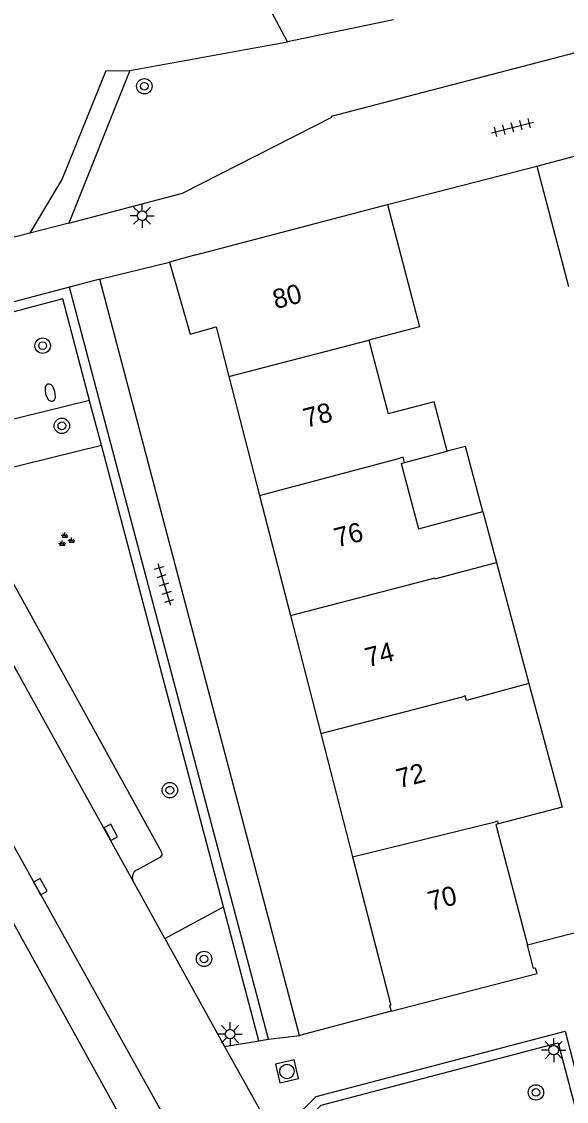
# Model space of a CAD drawing. Extents: x 136000 to 138005, y 398500 to 400500.
# Drawn here: x 137386.1 to 137414.3, y 399379.1 to 399435.2 of the extents above; entities that cross this region are included whole.
import ezdxf

# ---------------------------------------------------------------- set-up
doc = ezdxf.new("R2010")
doc.units = 0
for name, color, linetype in [('gg-afsc-erfafscheiding', 7, 'Continuous'), ('gg-afsc-muur', 7, 'Continuous'), ('gg-anno-huisnummerreeks BGT', 7, 'Continuous'), ('gg-bbg-bijgebouw', 7, 'Continuous'), ('gg-bbg-gedigitaliseerde bebouwing', 7, 'Continuous'), ('gg-bbg-gedigitaliseerde bijgebouw', 7, 'Continuous'), ('gg-bbg-hoofdgebouw', 7, 'Continuous'), ('gg-bbg-luifel en loopbrug', 7, 'Continuous'), ('gg-bbg-tussenscheiding', 7, 'Continuous'), ('gg-knt-onverhard', 7, 'Continuous'), ('gg-knt-verharding', 7, 'Continuous'), ('gg-knt-verharding nz', 7, 'Continuous'), ('gt-grn-groengrens', 7, 'Continuous'), ('gt-grn-vlakafsluiter', 7, 'Continuous'), ('gt-grn-weggrens', 7, 'Continuous'), ('gt-symb-boom', 7, 'Continuous'), ('gt-symb-brandkraan', 7, 'Continuous'), ('gt-symb-groenvak', 7, 'Continuous'), ('gt-symb-kolk', 7, 'Continuous'), ('gt-symb-lichtmast', 7, 'Continuous'), ('gt-symb-rioolschacht', 7, 'Continuous'), ('gt-symb-tegel verharding', 7, 'Continuous')]:
    doc.layers.add(name, color=color, linetype=linetype)

# ---------------------------------------------------------------- blocks, each defined once
blk = doc.blocks.new('gt0-BOOM')
at = {"layer": 'gt-symb-boom'}
for radius in [0.4, 0.2]:
    blk.add_circle((0, 0), radius, dxfattribs=at)
blk = doc.blocks.new('gt0-BR')
at = {"layer": 'gt-symb-brandkraan'}
for centre, radius, start, end in [((-0.244, 0), 0.206, 107.5669, 252.4331), ((0.599, -2.664), 3, 106.892, 107.5669), ((0, -0.691), 0.938, 73.108, 106.892), ((-0.599, -2.664), 3, 72.4331, 73.108), ((0.244, 0), 0.206, 287.567, 72.4331), ((0.599, 2.664), 3, 252.4331, 253.108), ((0, 0.691), 0.938, 253.108, 286.8921), ((-0.599, 2.664), 3, 286.8921, 287.567)]:
    blk.add_arc(centre, radius, start, end, dxfattribs=at)
blk = doc.blocks.new('gt0-LMAST')
at = {"layer": 'gt-symb-lichtmast'}
for p, q in [((-0.005, 0.246), (-0.005, 0.621)), ((-0.182, 0.173), (-0.447, 0.438)), ((0.172, 0.173), (0.437, 0.438)), ((-0.255, -0.004), (-0.63, -0.004)), ((-0.182, -0.181), (-0.447, -0.446)), ((-0.005, -0.254), (-0.005, -0.629)), ((0.437, -0.446), (0.172, -0.181)), ((0.245, -0.004), (0.62, -0.004))]:
    blk.add_line(p, q, dxfattribs=at)
blk.add_circle((-0.005, -0.004), 0.25, dxfattribs=at)
blk = doc.blocks.new('gt0-TEG1')
at = {"layer": 'gt-symb-tegel verharding'}
for p, q in [((-1.125, 0), (1.125, 0)), ((-0.9, -0.25), (-0.9, 0.25)), ((-0.45, -0.25), (-0.45, 0.25)), ((0, -0.25), (0, 0.25)), ((0.45, -0.25), (0.45, 0.25)), ((0.9, -0.25), (0.9, 0.25))]:
    blk.add_line(p, q, dxfattribs=at)
blk = doc.blocks.new('gt0-GRVAK')
at = {"layer": 'gt-symb-groenvak'}
for p, q in [((-0.11, 0.189), (-0.228, 0.24)), ((-0.182, 0.153), (0.088, 0.153)), ((-0.091, 0.211), (-0.156, 0.322)), ((-0.047, 0.214), (-0.047, 0.393)), ((-0.004, 0.211), (0.061, 0.322)), ((0.015, 0.189), (0.133, 0.24)), ((0.262, -0.052), (0.197, 0.059)), ((0.305, -0.049), (0.305, 0.13)), ((0.349, -0.052), (0.414, 0.059)), ((-0.245, -0.228), (-0.363, -0.177)), ((-0.318, -0.264), (-0.047, -0.264)), ((-0.226, -0.206), (-0.291, -0.095)), ((-0.183, -0.203), (-0.183, -0.024)), ((-0.139, -0.206), (-0.074, -0.095)), ((-0.12, -0.228), (-0.002, -0.177)), ((0.243, -0.074), (0.125, -0.023)), ((0.17, -0.11), (0.441, -0.11)), ((0.368, -0.074), (0.486, -0.023))]:
    blk.add_line(p, q, dxfattribs=at)
blk = doc.blocks.new('gt0-RS')
at = {"layer": 'gt-symb-rioolschacht'}
blk.add_lwpolyline([(-0.5, -0.5), (0.5, -0.5), (0.5, 0.5), (-0.5, 0.5)], close=True, dxfattribs=at)
blk.add_circle((0, 0), 0.375, dxfattribs=at)
blk = doc.blocks.new('gt0-KOLK')
at = {"layer": 'gt-symb-kolk'}
blk.add_lwpolyline([(0, 0), (0.375, 0), (0.375, 0.4), (-0.375, 0.4), (-0.375, 0), (0, 0)], dxfattribs=at)

msp = doc.modelspace()

# ---------------------------------------------------------------- linework, layer by layer
at = {"layer": 'gg-afsc-erfafscheiding'}
msp.add_line((137405.05, 399425.67), (137412.82, 399427.66), dxfattribs=at)
at = {"layer": 'gg-afsc-muur'}
msp.add_line((137420.484, 399389.326), (137412.332, 399387.227), dxfattribs=at)
at = {"layer": 'gg-bbg-bijgebouw'}
msp.add_line((137412.82, 399427.66), (137415.87, 399428.47), dxfattribs=at)
at = {"layer": 'gg-bbg-gedigitaliseerde bebouwing'}
for p, q in [((137404.273, 399418.684), (137404.088, 399418.635)), ((137404.088, 399418.635), (137405.092, 399414.807)), ((137405.939, 399412.281), (137408.158, 399412.862)), ((137405.767, 399412.236), (137405.939, 399412.281)), ((137405.767, 399412.236), (137406.66, 399408.835)), ((137406.66, 399408.835), (137410.016, 399409.733)), ((137410.016, 399409.733), (137410.722, 399407.092)), ((137410.722, 399407.092), (137412.405, 399400.8)), ((137410.826, 399393.528), (137410.687, 399393.492)), ((137410.687, 399393.492), (137412.332, 399387.227))]:
    msp.add_line(p, q, dxfattribs=at)
for points in [[(137405.05, 399425.67), (137406.715, 399419.325), (137404.273, 399418.684)], [(137408.158, 399412.862), (137407.484, 399415.433), (137405.092, 399414.807)], [(137412.405, 399400.8), (137414.12, 399394.389), (137410.826, 399393.528)]]:
    msp.add_lwpolyline(points, dxfattribs=at)
at = {"layer": 'gg-bbg-gedigitaliseerde bijgebouw'}
msp.add_line((137412.82, 399427.66), (137414.461, 399421.417), dxfattribs=at)
at = {"layer": 'gg-bbg-hoofdgebouw'}
for p, q in [((137399.867, 399434.111), (137397.367, 399438.804)), ((137405.372, 399435.257), (137399.867, 399434.111)), ((137395.1, 399423.06), (137405.05, 399425.67)), ((137395.1, 399423.06), (137393.745, 399422.686)), ((137396.817, 399416.751), (137398.41, 399410.572)), ((137398.41, 399410.572), (137400.019, 399404.333)), ((137400.019, 399404.333), (137401.598, 399398.205)), ((137401.598, 399398.205), (137403.245, 399391.819))]:
    msp.add_line(p, q, dxfattribs=at)
for points in [[(137393.745, 399422.686), (137394.819, 399418.936), (137396.155, 399419.319), (137396.817, 399416.751)], [(137403.245, 399391.819), (137405.233, 399384.108), (137405.155, 399384.088), (137405.24, 399383.8)], [(137405.24, 399383.8), (137412.822, 399385.755), (137412.748, 399386.04), (137412.642, 399386.013), (137412.332, 399387.227)]]:
    msp.add_lwpolyline(points, dxfattribs=at)
at = {"layer": 'gg-bbg-luifel en loopbrug'}
msp.add_lwpolyline([(137410.016, 399409.733), (137409.11, 399413.117), (137408.158, 399412.862)], dxfattribs=at)
at = {"layer": 'gg-bbg-tussenscheiding'}
for p, q in [((137396.817, 399416.751), (137404.088, 399418.635)), ((137398.41, 399410.572), (137405.695, 399412.511)), ((137400.019, 399404.333), (137407.341, 399406.243)), ((137401.598, 399398.205), (137408.947, 399400.124)), ((137403.245, 399391.819), (137410.652, 399393.627))]:
    msp.add_line(p, q, dxfattribs=at)
for points in [[(137405.939, 399412.281), (137405.867, 399412.556), (137405.695, 399412.511)], [(137407.341, 399406.243), (137407.502, 399406.285), (137407.515, 399406.234), (137410.722, 399407.092)], [(137412.405, 399400.8), (137409.16, 399399.926), (137409.098, 399400.164), (137408.947, 399400.124)], [(137410.826, 399393.528), (137410.793, 399393.662), (137410.652, 399393.627)]]:
    msp.add_lwpolyline(points, dxfattribs=at)
at = {"layer": 'gg-knt-onverhard'}
msp.add_arc((137364.98, 399361.048), 24.719, 9.6751, 59.1133, dxfattribs=at)
at = {"layer": 'gg-knt-verharding'}
for p, q in [((137402.147, 399430.26), (137420.01, 399434.91)), ((137391.682, 399432.618), (137388.52, 399424.7)), ((137388.52, 399424.7), (137386.479, 399424.178)), ((137386.479, 399424.178), (137378.329, 399422.092)), ((137390.128, 399421.795), (137393.745, 399422.686)), ((137400.483, 399382.531), (137390.128, 399421.795)), ((137388.548, 399421.381), (137378.923, 399418.837)), ((137390.074, 399415.61), (137388.548, 399421.381)), ((137390.201, 399413.173), (137389.591, 399415.482)), ((137398.874, 399382.342), (137390.074, 399415.61)), ((137396.541, 399389.208), (137390.201, 399413.173)), ((137393.492, 399387.576), (137391.837, 399390.587)), ((137398.378, 399382.26), (137396.541, 399389.208)), ((137393.492, 399387.576), (137396.596, 399381.967)), ((137405.24, 399383.8), (137400.483, 399382.531)), ((137396.596, 399381.967), (137398.378, 399382.26)), ((137398.378, 399382.26), (137398.664, 399382.307)), ((137398.664, 399382.307), (137398.874, 399382.342)), ((137396.596, 399381.967), (137399.232, 399377.242))]:
    msp.add_line(p, q, dxfattribs=at)
for points in [[(137390.425, 399432.614), (137388.171, 399426.998), (137386.479, 399424.178)], [(137388.52, 399424.7), (137394.422, 399426.252), (137402.163, 399430.197), (137402.147, 399430.26)], [(137382.827, 399411.032), (137393.319, 399392.056), (137393.334, 399391.901), (137393.232, 399391.782), (137392.034, 399391.123)], [(137395.371, 399373.963), (137394.197, 399373.308), (137394.046, 399373.292), (137393.931, 399373.385), (137383.26, 399392.616), (137383.246, 399392.76), (137383.322, 399392.884), (137384.494, 399393.549)], [(137399.792, 399377.803), (137401.361, 399379.375), (137414.284, 399382.767), (137414.77, 399380.9)]]:
    msp.add_lwpolyline(points, dxfattribs=at)
msp.add_arc((137392.238, 399390.744), 0.431, 118.2803, 201.3591, dxfattribs=at)
at = {"layer": 'gg-knt-verharding nz'}
msp.add_line((137391.837, 399390.587), (137380.621, 399410.795), dxfattribs=at)
msp.add_lwpolyline([(137395.97, 399373.828), (137384.845, 399393.796), (137384.725, 399394.058)], dxfattribs=at)
at = {"layer": 'gt-grn-groengrens'}
for p, q in [((137391.682, 399432.618), (137399.867, 399434.111)), ((137389.588, 399415.492), (137388.192, 399420.77)), ((137389.591, 399415.482), (137389.588, 399415.492)), ((137383.506, 399411.536), (137390.201, 399413.173)), ((137393.492, 399387.576), (137396.541, 399389.208))]:
    msp.add_line(p, q, dxfattribs=at)
for points in [[(137388.192, 399420.77), (137379.051, 399418.354), (137378.923, 399418.837)], [(137389.588, 399415.492), (137381.206, 399413.443), (137382.355, 399411.329)], [(137399.792, 399377.803), (137400.146, 399377.45), (137401.619, 399378.926), (137413.926, 399382.156), (137415.111, 399377.603)]]:
    msp.add_lwpolyline(points, dxfattribs=at)
at = {"layer": 'gt-grn-vlakafsluiter'}
msp.add_line((137390.425, 399432.614), (137391.682, 399432.618), dxfattribs=at)
at = {"layer": 'gt-grn-weggrens'}
for p, q in [((137390.128, 399421.795), (137388.548, 399421.381)), ((137398.874, 399382.342), (137400.483, 399382.531))]:
    msp.add_line(p, q, dxfattribs=at)

# ---------------------------------------------------------------- block references
at = {"layer": 'gt-symb-boom'}
for p in [(137392.433, 399431.809), (137387.153, 399418.343), (137388.15, 399414.183), (137393.756, 399395.27), (137395.535, 399386.514), (137412.764, 399379.584)]:
    msp.add_blockref('gt0-BOOM', p, dxfattribs=at)
at = {"layer": 'gt-symb-brandkraan', "rotation": -74.81021283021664}
msp.add_blockref('gt0-BR', (137387.546, 399415.903), dxfattribs=at)
at = {"layer": 'gt-symb-groenvak'}
msp.add_blockref('gt0-GRVAK', (137388.352, 399408.248), dxfattribs=at)
at = {"layer": 'gt-symb-kolk'}
for p, rotation in [((137390.514, 399392.983), -61.38496837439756), ((137386.861, 399390.164), -60.795159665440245)]:
    msp.add_blockref('gt0-KOLK', p, dxfattribs=dict(at, rotation=rotation))
at = {"layer": 'gt-symb-lichtmast'}
for p in [(137392.323, 399425.093), (137396.891, 399382.611), (137413.692, 399381.78)]:
    msp.add_blockref('gt0-LMAST', p, dxfattribs=at)
at = {"layer": 'gt-symb-rioolschacht', "rotation": -166.99249520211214}
msp.add_blockref('gt0-RS', (137399.838, 399380.672), dxfattribs=at)
at = {"layer": 'gt-symb-tegel verharding'}
for p, rotation in [((137411.549, 399429.668), 14.591956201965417), ((137393.464, 399405.955), -72.83405394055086)]:
    msp.add_blockref('gt0-TEG1', p, dxfattribs=dict(at, rotation=rotation))

# ---------------------------------------------------------------- texts
at = {"layer": 'gg-anno-huisnummerreeks BGT'}
for s, p in [('80', (137399.247, 399420.236)), ('78', (137400.835, 399414.076)), ('76', (137402.437, 399407.866)), ('74', (137404.04, 399401.647)), ('72', (137405.661, 399395.36)), ('70', (137407.3, 399389))]:
    msp.add_text(s, height=1, rotation=14.5, dxfattribs=at).set_placement(p)

doc.saveas('drawing.dxf')
